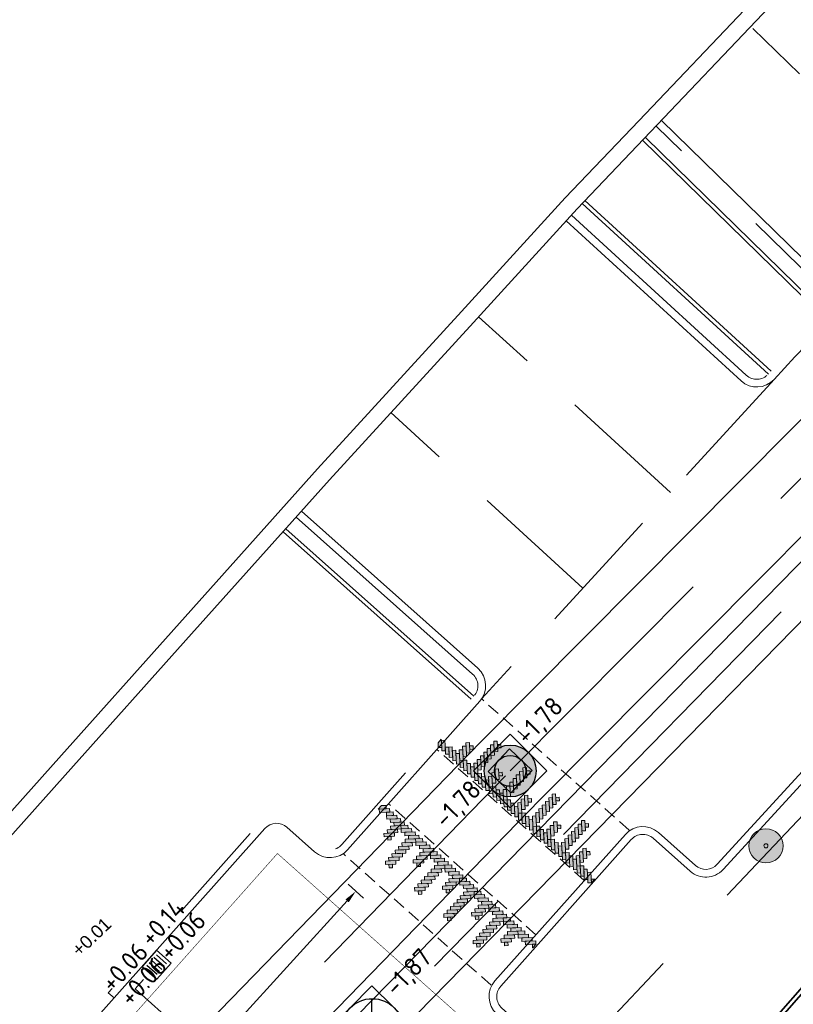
# Model space of a CAD drawing. Header units: metres. Extents: x 92403 to 95147, y 464428 to 465602.
# Tile 369 of 568: x 93087 to 93101, y 465049 to 465068. Entities that reach past the tile are written whole.
import ezdxf
from ezdxf import colors
from ezdxf.entities.mleader import LeaderData, LeaderLine
from ezdxf.enums import TextEntityAlignment as Align
from ezdxf.math import Vec2, Vec3

# ---------------------------------------------------------------- set-up
doc = ezdxf.new("R2010")
doc.units = ezdxf.units.M
for name, pattern in [('DASHED', [0.75, 0.5, -0.25]), ('DASHED2', [0.375, 0.25, -0.125]), ('RI-DRAINAGE', [19.2, 6, -1.8, 1.8, -1.8, 2.4, -1.8, 1.8, -1.8]), ('RI-GWA', [18.45, 6, -1.8, 1.75, -1.8, 1.75, -1.8, 1.75, -1.8]), ('RI-HWA', [7.4, 5, -2.4]), ('RI-HWA_KOLKAANSLUITING', [4.3, 2.5, -1.8]), ('VH-OPSLUITBAND_80X200', [14, 8, -2, 2, -2]), ('VH-TROTTOIRBAND', [15, 5, -2, 2, -2, 2, -2])]:
    doc.linetypes.add(name, pattern=pattern)
doc.layers.get('0').update_dxf_attribs({"linetype": 'CONTINUOUS'})
doc.layers.get('Defpoints').update_dxf_attribs({"linetype": 'CONTINUOUS'})
for name, color, linetype, lineweight in [('B-OI-RI-DRAINAGE_DRAIN_PVC-G', 90, 'RI-DRAINAGE', 18), ('B-WE-RI-GWA_STROOMRICHTING-S', 30, 'CONTINUOUS', 25), ('B-WE-VH-VERHARDING_FUNDERING-G', 252, 'CONTINUOUS', 18), ('B-XX-AL-HOOGTELABEL-T18-bomen', 90, 'CONTINUOUS', 18), ('N-RO-VH-DREMPEL_BESTRAAT-G', 7, 'DASHED2', 9), ('N-RO-VW-MARKERING-G', 7, 'CONTINUOUS', 9), ('N-WE-GK-KISTDAM-G', 40, 'CONTINUOUS', 30), ('N-WE-RI-HWA_KOLK_STRAATKOLK-S', 150, 'CONTINUOUS', 25), ('N-WE-RI-HWA_KOLKAANSLUITING-G', 150, 'RI-HWA_KOLKAANSLUITING', 25), ('N-WE-RI-PUT_BETON-S', 7, 'CONTINUOUS', 25), ('N-WE-VH-KANTOPSLUITING_OPSLUITBAND_80X200-G', 7, 'VH-OPSLUITBAND_80X200', 35), ('N-WE-VH-KANTOPSLUITING_TROTTOIRBAND-G', 7, 'VH-TROTTOIRBAND', 35), ('N-WE-VH-KANTOPSLUITING_VOORKANTBAND-G', 50, 'CONTINUOUS', 35), ('X-XX-AL-HOOGTELABEL-T18', 7, 'CONTINUOUS', 18), ('X-XX-AL-M', 7, 'CONTINUOUS', 18), ('X-XX-AL-T', 7, 'CONTINUOUS', 5)]:
    doc.layers.add(name, color=color, linetype=linetype, lineweight=lineweight)
for name, color, linetype, lineweight, true_color in [('B-OI-RI-GWA_TRANSPORTLEIDING-G', 7, 'RI-GWA', 18, 0xff8400), ('B-XX-KL-ET_LS_OV_LICHTMAST-S', 7, 'CONTINUOUS', 9, 0xff0026), ('N-OI-RI-HWA_RIOOLPUT_INSPECTIEPUT-S', 7, 'CONTINUOUS', 25, 0x007bff), ('N-OI-RI-HWA_STROOMRICHTING-S', 7, 'CONTINUOUS', 25, 0x007bff), ('N-OI-RI-HWA_TRANSPORTLEIDING-G', 7, 'RI-HWA', 35, 0x007bff), ('N-RO-VH-VERHARDING-G', 7, 'CONTINUOUS', 9, 0x784a3b)]:
    doc.layers.add(name, color=color, linetype=linetype, lineweight=lineweight, true_color=true_color)
doc.layers.add('B-WE-RI-GWA_RIOOLPUT_INSPECTIEPUT-S', color=30, linetype='CONTINUOUS', lineweight=25, transparency=0.3)
doc.layers.add('G_GRENS_ALGEMEEN', color=77, linetype='CONTINUOUS')
doc.styles.add('1_500_2mm', font='arial.ttf', dxfattribs={"height": 1})
doc.styles.add('NLCS-ISO', font='NLCS-ISO.ttf')
doc.styles.add('NLCS-ISO-M100-T25', font='NLCS-ISO.ttf', dxfattribs={"height": 0.25})
doc.styles.add('NLCS-ISO-M100-T35', font='NLCS-ISO.ttf', dxfattribs={"height": 0.35})
doc.styles.add('NLCS-ISO-M200-T18', font='NLCS-ISO.ttf', dxfattribs={"height": 0.36})
doc.dimstyles.new('NLCS-M100-T25-PIJL_L2_H1', dxfattribs={"dimscale": 0.1, "dimtxt": 2.5, "dimasz": 2.5, "dimexe": 2, "dimexo": 2, "dimgap": 0.7, "dimtad": 1, "dimzin": 0, "dimdsep": 46, "dimtxsty": 'NLCS-ISO-M100-T25', "dimcen": 0, "dimdle": 2, "dimclrd": 256, "dimclre": 256, "dimclrt": 256, "dimadec": 1, "dimazin": 0, "dimtfac": 1, "dimtdec": 3, "dimtofl": 0, "dimtmove": 0, "dimatfit": 3, "dimfxl": 2, "dimfxlon": 1, "dimtfillclr": 256, "dimtolj": 1, "dimtzin": 0, "dimlwd": -1, "dimlwe": -1, "dimarcsym": 0})

# ---------------------------------------------------------------- blocks, each defined once
blk = doc.blocks.new('LIGHTWEL 4M')
at = {"true_color": 0xffffff}
h = blk.add_hatch(color=7, dxfattribs=at)
h.dxf.hatch_style = 1
edge = h.paths.add_edge_path()
edge.add_arc((0, 0), 0.33, 0, 360)
at = {"color": 18, "true_color": 0x000000}
for radius in [0.33, 0.04]:
    blk.add_circle((0, 0), radius, dxfattribs=at)
blk = doc.blocks.new('*D102')
at = {"layer": 'Defpoints', "color": 0, "transparency": 16777216}
for p in [(93093.045, 465051.481), (93094.57, 465050.094), (93076.27, 465029.967)]:
    blk.add_point(p, dxfattribs=at)
at = {"layer": 'X-XX-AL-M', "transparency": 16777216}
for p, q in [((93093.193, 465051.346), (93092.897, 465051.615)), ((93074.913, 465031.539), (93092.877, 465051.296)), ((93074.893, 465031.219), (93074.597, 465031.488))]:
    blk.add_line(p, q, dxfattribs=at)
for points in [[(93092.908, 465051.268), (93092.846, 465051.324), (93093.045, 465051.481)], [(93074.944, 465031.511), (93074.883, 465031.567), (93074.745, 465031.354)]]:
    blk.add_solid(points, dxfattribs=at)
at = {"layer": 'X-XX-AL-M', "transparency": 16777216, "insert": (93084.04, 465041.286), "char_height": 0.25, "attachment_point": 5, "rotation": 227.7218, "style": 'NLCS-ISO-M100-T25'}
blk.add_mtext('\\A1;27.20', dxfattribs=at)
blk = doc.blocks.new('markering drempel')
at = {"true_color": 0xffffff}
h = blk.add_hatch(color=7, dxfattribs=at)
h.dxf.hatch_style = 1
h.paths.add_polyline_path([(1.073, 0.125), (1.121, 0.078), (0.979, -0.064), (0.931, -0.017)])
h.paths.add_polyline_path([(1.168, 0.125), (1.216, 0.078), (1.121, -0.017), (1.073, 0.03)])
h.paths.add_polyline_path([(1.263, 0.125), (1.31, 0.078), (1.168, -0.064), (1.121, -0.017)])
h.paths.add_polyline_path([(4.866, 0.126), (4.913, 0.078), (4.771, -0.064), (4.724, -0.017)])
h.paths.add_polyline_path([(4.771, 0.126), (4.819, 0.078), (4.676, -0.064), (4.629, -0.017)])
h.paths.add_polyline_path([(4.676, 0.126), (4.724, 0.078), (4.582, -0.064), (4.534, -0.017)])
h.paths.add_polyline_path([(4.534, -0.301), (4.487, -0.349), (4.439, -0.301), (4.487, -0.254)])
h.paths.add_polyline_path([(4.582, 0.126), (4.629, 0.078), (4.534, -0.017), (4.487, 0.031)])
h.paths.add_polyline_path([(4.487, -0.064), (4.534, -0.111), (4.392, -0.254), (4.344, -0.206)])
h.paths.add_polyline_path([(4.487, 0.031), (4.534, -0.017), (4.392, -0.159), (4.345, -0.111)])
h.paths.add_polyline_path([(4.487, -0.159), (4.534, -0.206), (4.392, -0.348), (4.345, -0.301)])
h.paths.add_polyline_path([(4.155, -0.68), (4.108, -0.728), (4.06, -0.68), (4.108, -0.633)])
h.paths.add_polyline_path([(4.107, -0.064), (4.155, -0.112), (4.013, -0.254), (3.965, -0.206)])
h.paths.add_polyline_path([(4.107, -0.443), (4.155, -0.491), (4.013, -0.633), (3.965, -0.586)])
h.paths.add_polyline_path([(4.108, -0.349), (4.155, -0.396), (4.013, -0.538), (3.965, -0.491)])
h.paths.add_polyline_path([(4.108, -0.254), (4.155, -0.301), (4.013, -0.443), (3.965, -0.396)])
h.paths.add_polyline_path([(4.108, -0.159), (4.155, -0.206), (4.013, -0.349), (3.965, -0.301)])
h.paths.add_polyline_path([(4.108, -0.538), (4.155, -0.586), (4.013, -0.728), (3.965, -0.68)])
h.paths.add_polyline_path([(4.202, 0.126), (4.25, 0.078), (4.155, -0.017), (4.108, 0.031)])
h.paths.add_polyline_path([(4.108, 0.031), (4.155, -0.017), (4.013, -0.159), (3.965, -0.112)])
h.paths.add_polyline_path([(4.487, 0.126), (4.534, 0.078), (4.392, -0.064), (4.345, -0.017)])
h.paths.add_polyline_path([(4.297, 0.126), (4.345, 0.078), (4.202, -0.064), (4.155, -0.017)])
h.paths.add_polyline_path([(4.392, 0.126), (4.439, 0.078), (4.297, -0.064), (4.25, -0.017)])
h.paths.add_polyline_path([(4.107, 0.126), (4.155, 0.078), (4.013, -0.064), (3.965, -0.017)])
h.paths.add_polyline_path([(4.013, 0.126), (4.06, 0.078), (3.918, -0.064), (3.87, -0.017)])
h.paths.add_polyline_path([(3.918, 0.126), (3.965, 0.078), (3.823, -0.064), (3.776, -0.017)])
h.paths.add_polyline_path([(1.358, 0.125), (1.405, 0.078), (1.263, -0.064), (1.216, -0.017)])
h.paths.add_polyline_path([(1.5, -0.302), (1.453, -0.349), (1.405, -0.302), (1.453, -0.254)])
h.paths.add_polyline_path([(1.547, 0.125), (1.595, 0.078), (1.5, -0.017), (1.453, 0.03)])
h.paths.add_polyline_path([(1.453, -0.065), (1.5, -0.112), (1.358, -0.254), (1.31, -0.207)])
h.paths.add_polyline_path([(1.453, 0.03), (1.5, -0.017), (1.358, -0.159), (1.31, -0.112)])
h.paths.add_polyline_path([(1.453, -0.159), (1.5, -0.207), (1.358, -0.349), (1.311, -0.302)])
h.paths.add_polyline_path([(1.88, -0.681), (1.832, -0.728), (1.785, -0.681), (1.832, -0.633)])
h.paths.add_polyline_path([(1.832, -0.064), (1.879, -0.112), (1.737, -0.254), (1.69, -0.207)])
h.paths.add_polyline_path([(1.832, -0.444), (1.879, -0.491), (1.737, -0.633), (1.69, -0.586)])
h.paths.add_polyline_path([(1.832, -0.349), (1.879, -0.396), (1.737, -0.539), (1.69, -0.491)])
h.paths.add_polyline_path([(1.832, -0.254), (1.879, -0.301), (1.737, -0.444), (1.69, -0.396)])
h.paths.add_polyline_path([(1.832, -0.159), (1.879, -0.207), (1.737, -0.349), (1.69, -0.301)])
h.paths.add_polyline_path([(1.832, -0.538), (1.88, -0.586), (1.737, -0.728), (1.69, -0.681)])
h.paths.add_polyline_path([(2.259, -0.301), (2.211, -0.349), (2.164, -0.301), (2.211, -0.254)])
h.paths.add_polyline_path([(2.306, 0.125), (2.353, 0.078), (2.259, -0.017), (2.211, 0.03)])
h.paths.add_polyline_path([(2.211, -0.064), (2.259, -0.112), (2.116, -0.254), (2.069, -0.207)])
h.paths.add_polyline_path([(2.211, 0.03), (2.259, -0.017), (2.116, -0.159), (2.069, -0.112)])
h.paths.add_polyline_path([(2.211, -0.159), (2.259, -0.207), (2.116, -0.349), (2.069, -0.301)])
h.paths.add_polyline_path([(1.927, 0.125), (1.974, 0.078), (1.879, -0.017), (1.832, 0.03)])
h.paths.add_polyline_path([(1.832, 0.03), (1.879, -0.017), (1.737, -0.159), (1.69, -0.112)])
h.paths.add_polyline_path([(3.776, -0.301), (3.728, -0.349), (3.681, -0.301), (3.728, -0.254)])
h.paths.add_polyline_path([(3.823, 0.126), (3.87, 0.078), (3.776, -0.017), (3.728, 0.031)])
h.paths.add_polyline_path([(3.728, -0.064), (3.776, -0.112), (3.633, -0.254), (3.586, -0.206)])
h.paths.add_polyline_path([(3.728, 0.031), (3.776, -0.017), (3.633, -0.159), (3.586, -0.112)])
h.paths.add_polyline_path([(3.728, -0.159), (3.776, -0.206), (3.633, -0.349), (3.586, -0.301)])
h.paths.add_polyline_path([(3.397, -0.681), (3.349, -0.728), (3.302, -0.68), (3.349, -0.633)])
h.paths.add_polyline_path([(3.349, -0.064), (3.396, -0.112), (3.254, -0.254), (3.207, -0.207)])
h.paths.add_polyline_path([(3.349, -0.444), (3.396, -0.491), (3.254, -0.633), (3.207, -0.586)])
h.paths.add_polyline_path([(3.349, -0.349), (3.396, -0.396), (3.254, -0.538), (3.207, -0.491)])
h.paths.add_polyline_path([(3.349, -0.254), (3.396, -0.301), (3.254, -0.444), (3.207, -0.396)])
h.paths.add_polyline_path([(3.349, -0.159), (3.396, -0.206), (3.254, -0.349), (3.207, -0.301)])
h.paths.add_polyline_path([(3.349, -0.538), (3.397, -0.586), (3.254, -0.728), (3.207, -0.681)])
h.paths.add_polyline_path([(3.444, 0.125), (3.491, 0.078), (3.396, -0.017), (3.349, 0.031)])
h.paths.add_polyline_path([(3.349, 0.031), (3.396, -0.017), (3.254, -0.159), (3.207, -0.112)])
h.paths.add_polyline_path([(2.638, -0.681), (2.591, -0.728), (2.543, -0.681), (2.591, -0.633)])
h.paths.add_polyline_path([(2.59, -0.064), (2.638, -0.112), (2.496, -0.254), (2.448, -0.207)])
h.paths.add_polyline_path([(2.59, -0.444), (2.638, -0.491), (2.496, -0.633), (2.448, -0.586)])
h.paths.add_polyline_path([(2.59, -0.349), (2.638, -0.396), (2.496, -0.538), (2.448, -0.491)])
h.paths.add_polyline_path([(2.591, -0.254), (2.638, -0.301), (2.496, -0.444), (2.448, -0.396)])
h.paths.add_polyline_path([(2.591, -0.159), (2.638, -0.206), (2.496, -0.349), (2.448, -0.301)])
h.paths.add_polyline_path([(2.591, -0.538), (2.638, -0.586), (2.496, -0.728), (2.448, -0.681)])
h.paths.add_polyline_path([(3.017, -0.301), (2.97, -0.349), (2.922, -0.301), (2.97, -0.254)])
h.paths.add_polyline_path([(3.065, 0.125), (3.112, 0.078), (3.017, -0.017), (2.97, 0.031)])
h.paths.add_polyline_path([(2.97, -0.064), (3.017, -0.112), (2.875, -0.254), (2.827, -0.207)])
h.paths.add_polyline_path([(2.97, 0.031), (3.017, -0.017), (2.875, -0.159), (2.827, -0.112)])
h.paths.add_polyline_path([(2.97, -0.159), (3.017, -0.206), (2.875, -0.349), (2.828, -0.301)])
h.paths.add_polyline_path([(1.453, 0.125), (1.5, 0.078), (1.358, -0.064), (1.31, -0.017)])
h.paths.add_polyline_path([(1.642, 0.125), (1.69, 0.078), (1.547, -0.064), (1.5, -0.017)])
h.paths.add_polyline_path([(3.728, 0.125), (3.776, 0.078), (3.633, -0.064), (3.586, -0.017)])
h.paths.add_polyline_path([(3.539, 0.125), (3.586, 0.078), (3.444, -0.064), (3.396, -0.017)])
h.paths.add_polyline_path([(3.633, 0.125), (3.681, 0.078), (3.539, -0.064), (3.491, -0.017)])
h.paths.add_polyline_path([(1.737, 0.125), (1.784, 0.078), (1.642, -0.064), (1.595, -0.017)])
h.paths.add_polyline_path([(1.832, 0.125), (1.879, 0.078), (1.737, -0.064), (1.69, -0.017)])
h.paths.add_polyline_path([(3.349, 0.125), (3.396, 0.078), (3.254, -0.064), (3.207, -0.017)])
h.paths.add_polyline_path([(3.159, 0.125), (3.207, 0.078), (3.065, -0.064), (3.017, -0.017)])
h.paths.add_polyline_path([(3.254, 0.125), (3.302, 0.078), (3.159, -0.064), (3.112, -0.017)])
h.paths.add_polyline_path([(2.97, 0.125), (3.017, 0.078), (2.875, -0.064), (2.827, -0.017)])
h.paths.add_polyline_path([(2.022, 0.125), (2.069, 0.078), (1.927, -0.064), (1.879, -0.017)])
h.paths.add_polyline_path([(2.116, 0.125), (2.164, 0.078), (2.022, -0.064), (1.974, -0.017)])
h.paths.add_polyline_path([(2.211, 0.125), (2.259, 0.078), (2.116, -0.064), (2.069, -0.017)])
h.paths.add_polyline_path([(2.401, 0.125), (2.448, 0.078), (2.306, -0.064), (2.259, -0.017)])
h.paths.add_polyline_path([(2.496, 0.125), (2.543, 0.078), (2.401, -0.064), (2.353, -0.017)])
h.paths.add_polyline_path([(2.59, 0.125), (2.638, 0.078), (2.496, -0.064), (2.448, -0.017)])
h.paths.add_polyline_path([(2.685, 0.125), (2.733, 0.078), (2.638, -0.017), (2.59, 0.03)])
h.paths.add_polyline_path([(2.78, 0.125), (2.828, 0.078), (2.685, -0.064), (2.638, -0.017)])
h.paths.add_polyline_path([(2.875, 0.125), (2.922, 0.078), (2.78, -0.064), (2.733, -0.017)])
h.paths.add_polyline_path([(2.59, 0.03), (2.638, -0.017), (2.496, -0.159), (2.448, -0.112)])
h.paths.add_polyline_path([(0.915, 0.062), (0.915, -0.033), (1.026, 0.078), (0.979, 0.125)])
h.paths.add_polyline_path([(4.915, -0.015), (4.915, 0.08), (4.866, 0.031), (4.913, -0.017)])
at = {"color": 18, "ltscale": 1, "true_color": 0x000000}
for points in [[(0.915, 0.062), (0.979, 0.125), (1.026, 0.078), (0.915, -0.033)], [(0.915, 0.062), (0.915, -0.033)], [(4.915, -0.015), (4.913, -0.017), (4.866, 0.031), (4.915, 0.08)], [(4.915, -0.015), (4.915, 0.08)]]:
    blk.add_lwpolyline(points, dxfattribs=at)
for points in [[(1.073, 0.125), (1.121, 0.078), (0.979, -0.064), (0.931, -0.017)], [(1.168, 0.125), (1.216, 0.078), (1.121, -0.017), (1.073, 0.03)], [(1.263, 0.125), (1.31, 0.078), (1.168, -0.064), (1.121, -0.017)], [(1.358, 0.125), (1.405, 0.078), (1.263, -0.064), (1.216, -0.017)], [(1.453, 0.125), (1.5, 0.078), (1.358, -0.064), (1.31, -0.017)], [(1.453, 0.03), (1.5, -0.017), (1.358, -0.159), (1.31, -0.112)], [(1.547, 0.125), (1.595, 0.078), (1.5, -0.017), (1.453, 0.03)], [(1.642, 0.125), (1.69, 0.078), (1.547, -0.064), (1.5, -0.017)], [(1.737, 0.125), (1.784, 0.078), (1.642, -0.064), (1.595, -0.017)], [(1.832, 0.125), (1.879, 0.078), (1.737, -0.064), (1.69, -0.017)], [(1.832, 0.03), (1.879, -0.017), (1.737, -0.159), (1.69, -0.112)], [(1.927, 0.125), (1.974, 0.078), (1.879, -0.017), (1.832, 0.03)], [(2.022, 0.125), (2.069, 0.078), (1.927, -0.064), (1.879, -0.017)], [(2.116, 0.125), (2.164, 0.078), (2.022, -0.064), (1.974, -0.017)], [(2.211, 0.125), (2.259, 0.078), (2.116, -0.064), (2.069, -0.017)], [(2.211, 0.03), (2.259, -0.017), (2.116, -0.159), (2.069, -0.112)], [(2.306, 0.125), (2.353, 0.078), (2.259, -0.017), (2.211, 0.03)], [(2.401, 0.125), (2.448, 0.078), (2.306, -0.064), (2.259, -0.017)], [(2.496, 0.125), (2.543, 0.078), (2.401, -0.064), (2.353, -0.017)], [(2.59, 0.125), (2.638, 0.078), (2.496, -0.064), (2.448, -0.017)], [(2.59, 0.03), (2.638, -0.017), (2.496, -0.159), (2.448, -0.112)], [(2.685, 0.125), (2.733, 0.078), (2.638, -0.017), (2.59, 0.03)], [(2.78, 0.125), (2.828, 0.078), (2.685, -0.064), (2.638, -0.017)], [(2.875, 0.125), (2.922, 0.078), (2.78, -0.064), (2.733, -0.017)], [(2.97, 0.125), (3.017, 0.078), (2.875, -0.064), (2.827, -0.017)], [(2.97, 0.031), (3.017, -0.017), (2.875, -0.159), (2.827, -0.112)], [(3.065, 0.125), (3.112, 0.078), (3.017, -0.017), (2.97, 0.031)], [(3.159, 0.125), (3.207, 0.078), (3.065, -0.064), (3.017, -0.017)], [(3.254, 0.125), (3.302, 0.078), (3.159, -0.064), (3.112, -0.017)], [(3.349, 0.125), (3.396, 0.078), (3.254, -0.064), (3.207, -0.017)], [(3.349, 0.031), (3.396, -0.017), (3.254, -0.159), (3.207, -0.112)], [(3.444, 0.125), (3.491, 0.078), (3.396, -0.017), (3.349, 0.031)], [(3.539, 0.125), (3.586, 0.078), (3.444, -0.064), (3.396, -0.017)], [(3.633, 0.125), (3.681, 0.078), (3.539, -0.064), (3.491, -0.017)], [(3.728, 0.125), (3.776, 0.078), (3.633, -0.064), (3.586, -0.017)], [(3.728, 0.031), (3.776, -0.017), (3.633, -0.159), (3.586, -0.112)], [(3.823, 0.126), (3.87, 0.078), (3.776, -0.017), (3.728, 0.031)], [(3.918, 0.126), (3.965, 0.078), (3.823, -0.064), (3.776, -0.017)], [(4.013, 0.126), (4.06, 0.078), (3.918, -0.064), (3.87, -0.017)], [(4.107, 0.126), (4.155, 0.078), (4.013, -0.064), (3.965, -0.017)], [(4.108, 0.031), (4.155, -0.017), (4.013, -0.159), (3.965, -0.112)], [(4.202, 0.126), (4.25, 0.078), (4.155, -0.017), (4.108, 0.031)], [(4.297, 0.126), (4.345, 0.078), (4.202, -0.064), (4.155, -0.017)], [(4.392, 0.126), (4.439, 0.078), (4.297, -0.064), (4.25, -0.017)], [(4.487, 0.126), (4.534, 0.078), (4.392, -0.064), (4.345, -0.017)], [(4.487, 0.031), (4.534, -0.017), (4.392, -0.159), (4.345, -0.111)], [(4.582, 0.126), (4.629, 0.078), (4.534, -0.017), (4.487, 0.031)], [(4.676, 0.126), (4.724, 0.078), (4.582, -0.064), (4.534, -0.017)], [(4.771, 0.126), (4.819, 0.078), (4.676, -0.064), (4.629, -0.017)], [(4.866, 0.126), (4.913, 0.078), (4.771, -0.064), (4.724, -0.017)], [(1.453, -0.065), (1.5, -0.112), (1.358, -0.254), (1.31, -0.207)], [(1.453, -0.159), (1.5, -0.207), (1.358, -0.349), (1.311, -0.302)], [(1.832, -0.064), (1.879, -0.112), (1.737, -0.254), (1.69, -0.207)], [(1.832, -0.159), (1.879, -0.207), (1.737, -0.349), (1.69, -0.301)], [(2.211, -0.064), (2.259, -0.112), (2.116, -0.254), (2.069, -0.207)], [(2.211, -0.159), (2.259, -0.207), (2.116, -0.349), (2.069, -0.301)], [(2.59, -0.064), (2.638, -0.112), (2.496, -0.254), (2.448, -0.207)], [(2.591, -0.159), (2.638, -0.206), (2.496, -0.349), (2.448, -0.301)], [(2.97, -0.064), (3.017, -0.112), (2.875, -0.254), (2.827, -0.207)], [(2.97, -0.159), (3.017, -0.206), (2.875, -0.349), (2.828, -0.301)], [(3.349, -0.064), (3.396, -0.112), (3.254, -0.254), (3.207, -0.207)], [(3.349, -0.159), (3.396, -0.206), (3.254, -0.349), (3.207, -0.301)], [(3.728, -0.064), (3.776, -0.112), (3.633, -0.254), (3.586, -0.206)], [(3.728, -0.159), (3.776, -0.206), (3.633, -0.349), (3.586, -0.301)], [(4.107, -0.064), (4.155, -0.112), (4.013, -0.254), (3.965, -0.206)], [(4.108, -0.159), (4.155, -0.206), (4.013, -0.349), (3.965, -0.301)], [(4.487, -0.064), (4.534, -0.111), (4.392, -0.254), (4.344, -0.206)], [(4.487, -0.159), (4.534, -0.206), (4.392, -0.348), (4.345, -0.301)], [(1.5, -0.302), (1.453, -0.349), (1.405, -0.302), (1.453, -0.254)], [(1.832, -0.254), (1.879, -0.301), (1.737, -0.444), (1.69, -0.396)], [(1.832, -0.349), (1.879, -0.396), (1.737, -0.539), (1.69, -0.491)], [(2.259, -0.301), (2.211, -0.349), (2.164, -0.301), (2.211, -0.254)], [(2.591, -0.254), (2.638, -0.301), (2.496, -0.444), (2.448, -0.396)], [(2.59, -0.349), (2.638, -0.396), (2.496, -0.538), (2.448, -0.491)], [(3.017, -0.301), (2.97, -0.349), (2.922, -0.301), (2.97, -0.254)], [(3.349, -0.254), (3.396, -0.301), (3.254, -0.444), (3.207, -0.396)], [(3.349, -0.349), (3.396, -0.396), (3.254, -0.538), (3.207, -0.491)], [(3.776, -0.301), (3.728, -0.349), (3.681, -0.301), (3.728, -0.254)], [(4.108, -0.254), (4.155, -0.301), (4.013, -0.443), (3.965, -0.396)], [(4.108, -0.349), (4.155, -0.396), (4.013, -0.538), (3.965, -0.491)], [(4.534, -0.301), (4.487, -0.349), (4.439, -0.301), (4.487, -0.254)], [(1.832, -0.444), (1.879, -0.491), (1.737, -0.633), (1.69, -0.586)], [(1.832, -0.538), (1.88, -0.586), (1.737, -0.728), (1.69, -0.681)], [(2.59, -0.444), (2.638, -0.491), (2.496, -0.633), (2.448, -0.586)], [(2.591, -0.538), (2.638, -0.586), (2.496, -0.728), (2.448, -0.681)], [(3.349, -0.444), (3.396, -0.491), (3.254, -0.633), (3.207, -0.586)], [(3.349, -0.538), (3.397, -0.586), (3.254, -0.728), (3.207, -0.681)], [(4.107, -0.443), (4.155, -0.491), (4.013, -0.633), (3.965, -0.586)], [(4.108, -0.538), (4.155, -0.586), (4.013, -0.728), (3.965, -0.68)], [(1.88, -0.681), (1.832, -0.728), (1.785, -0.681), (1.832, -0.633)], [(2.638, -0.681), (2.591, -0.728), (2.543, -0.681), (2.591, -0.633)], [(3.397, -0.681), (3.349, -0.728), (3.302, -0.68), (3.349, -0.633)], [(4.155, -0.68), (4.108, -0.728), (4.06, -0.68), (4.108, -0.633)]]:
    blk.add_lwpolyline(points, close=True, dxfattribs=at)
blk = doc.blocks.new('STRAATKOLK 415X375')
at = {"layer": 'N-WE-RI-HWA_KOLK_STRAATKOLK-S', "flags": 128}
blk.add_lwpolyline([(-0.415, 0), (0, 0), (0, 0.375), (-0.415, 0.375)], close=True, dxfattribs=at)
for points in [[(-0.344, 0.055), (-0.344, 0.32)], [(-0.275, 0.055), (-0.275, 0.32)], [(-0.207, 0.055), (-0.207, 0.32)], [(-0.137, 0.055), (-0.137, 0.32)], [(-0.068, 0.055), (-0.068, 0.32)]]:
    blk.add_lwpolyline(points, dxfattribs=at)
blk = doc.blocks.new('N-SRI-PUT_BETON-SO')
blk.add_hatch(color=256).paths.add_polyline_path([(1.41, 1.41, 0.664858), (-2, 0.02), (-2, -0.02, 0.196534), (-1.41, -1.41)])
at = {"lineweight": -3, "flags": 128}
blk.add_lwpolyline([(2, -2), (2, 2), (-2, 2), (-2, -2)], close=True, dxfattribs=at)
at = {"lineweight": -3}
blk.add_circle((0, 0), 2, dxfattribs=at)
blk = doc.blocks.new('N-SRI-PUT_HWA-SO')
h = blk.add_hatch(color=256)
h.dxf.hatch_style = 1
h.paths.add_polyline_path([(-2, 0, 1), (2, 0, 1)])
at = {"lineweight": -3, "flags": 128}
blk.add_lwpolyline([(-2, -2), (2, -2), (2, 2), (-2, 2)], close=True, dxfattribs=at)
at = {"lineweight": -3}
blk.add_circle((0, 0), 2, dxfattribs=at)
blk = doc.blocks.new('B-SRI-PUT_GWA-SO')
blk.add_line((-1.414, -1.414), (1.414, 1.414))
at = {"lineweight": -3, "flags": 128}
blk.add_lwpolyline([(2, -2), (2, 2), (-2, 2), (-2, -2)], close=True, dxfattribs=at)
at = {"lineweight": -3}
blk.add_circle((0, 0), 2, dxfattribs=at)
blk = doc.blocks.new('*U266')
at = {"ltscale": 0.1, "style": 'NLCS-ISO'}
for tag, p in [('MAT', (-0.5, 0.5)), ('BOBL', (-128.777, 0))]:
    blk.add_attdef(tag, text='', height=1.8, dxfattribs=at).set_placement(p, align=Align.BOTTOM_RIGHT)
for tag, p in [('DIA', (0.5, 0.5)), ('BOBR', (124.986, 0))]:
    blk.add_attdef(tag, text='', height=1.8, dxfattribs=at).set_placement(p, align=Align.BOTTOM_LEFT)
blk.add_attdef('JVA', text='', height=1.8, dxfattribs=at).set_placement((0, -1), align=Align.TOP_CENTER)
at = {"ltscale": 0.1, "style": 'NLCS-ISO', "flags": 1}
blk.add_attdef('PUTNR-L', text='', height=1.8, dxfattribs=at).set_placement((-0.822, -5.885), align=Align.BOTTOM_RIGHT)
blk.add_attdef('PUTNR-L', text='', height=1.8, dxfattribs=at).set_placement((1.948, -5.77), align=Align.BOTTOM_LEFT)
blk = doc.blocks.new('*U267')
at = {"ltscale": 0.1, "style": 'NLCS-ISO'}
for tag, p in [('MAT', (-0.5, 0.5)), ('BOBL', (-152.013, 0))]:
    blk.add_attdef(tag, text='', height=1.8, dxfattribs=at).set_placement(p, align=Align.BOTTOM_RIGHT)
for tag, p in [('DIA', (0.5, 0.5)), ('BOBR', (152.463, 0))]:
    blk.add_attdef(tag, text='', height=1.8, dxfattribs=at).set_placement(p, align=Align.BOTTOM_LEFT)
blk.add_attdef('JVA', text='', height=1.8, dxfattribs=at).set_placement((0, -1), align=Align.TOP_CENTER)
at = {"ltscale": 0.1, "style": 'NLCS-ISO', "flags": 1}
blk.add_attdef('PUTNR-L', text='', height=1.8, dxfattribs=at).set_placement((-0.822, -5.885), align=Align.BOTTOM_RIGHT)
blk.add_attdef('PUTNR-L', text='', height=1.8, dxfattribs=at).set_placement((1.948, -5.77), align=Align.BOTTOM_LEFT)
blk = doc.blocks.new('*U376')
at = {"ltscale": 0.1, "style": 'NLCS-ISO'}
for tag, p in [('MAT', (-1, 0.5)), ('BOBL', (-157.594, 0))]:
    blk.add_attdef(tag, text='', height=1.8, dxfattribs=at).set_placement(p, align=Align.BOTTOM_RIGHT)
for tag, p in [('DIA', (1, 0.5)), ('BOBR', (156.216, 0))]:
    blk.add_attdef(tag, text='', height=1.8, dxfattribs=at).set_placement(p, align=Align.BOTTOM_LEFT)
blk.add_attdef('JVA', text='', height=1.8, dxfattribs=at).set_placement((0, -1), align=Align.TOP_CENTER)

msp = doc.modelspace()

# ---------------------------------------------------------------- linework, layer by layer
at = {"layer": 'B-OI-RI-DRAINAGE_DRAIN_PVC-G', "color": 4, "elevation": 0.1, "flags": 128}
msp.add_lwpolyline([(93087.042, 465037.419), (93135.245628, 465088.65866)], dxfattribs=at)
at = {"layer": 'B-OI-RI-GWA_TRANSPORTLEIDING-G'}
msp.add_lwpolyline([(93185.772, 465166.92), (93176.007, 465155.086), (93139.939, 465096.436), (93093.361, 465048.812), (93048.208, 465002.656), (93002.339, 464961.664)], dxfattribs=at)
at = {"layer": 'B-WE-VH-VERHARDING_FUNDERING-G', "lineweight": 13, "flags": 128}
for points in [[(93185.463476, 465167.174583), (93175.680812, 465155.319177), (93139.621728, 465096.683675), (93093.075034, 465049.091685), (93047.931452, 465002.945312), (93002.072458, 464961.962254)], [(93186.080524, 465166.665417), (93176.333188, 465154.852823), (93140.256272, 465096.188325), (93093.646966, 465048.532315), (93048.484548, 465002.366688), (93002.605542, 464961.365746)]]:
    msp.add_lwpolyline(points, dxfattribs=at)
at = {"layer": 'G_GRENS_ALGEMEEN'}
for points in [[(93105.9714, 465073.9868), (93102.8532, 465070.8296), (93100.6581, 465068.5964), (93098.4976, 465066.3219), (93097.0794, 465064.8386), (93095.0801, 465062.646), (93092.3101, 465059.616), (93089.648, 465056.6437), (93087.2159, 465053.9236), (93084.6637, 465051.0664), (93082.1624, 465048.261), (93080.021, 465045.8486), (93074.4412, 465039.5463), (93073.9846, 465039.072)], [(93106.192, 465073.769), (93103.074, 465070.612), (93100.881, 465068.381), (93098.722, 465066.108), (93097.306, 465064.627), (93095.309, 465062.437), (93092.54, 465059.408), (93089.879, 465056.437), (93087.447, 465053.717), (93084.895, 465050.86), (93082.394, 465048.055), (93080.253, 465045.643), (93074.669, 465039.336), (93074.208, 465038.857), (93073.9846, 465039.072)]]:
    msp.add_lwpolyline(points, dxfattribs=at)
at = {"layer": 'N-OI-RI-HWA_TRANSPORTLEIDING-G', "flags": 128}
for points in [[(93096.017366, 465053.798123), (93134.570687, 465092.609508)], [(93051.199733, 465007.646972), (93096.017366, 465053.798123)]]:
    msp.add_lwpolyline(points, dxfattribs=at)
at = {"layer": 'N-RO-VH-DREMPEL_BESTRAAT-G', "flags": 128}
for points in [[(93098.309815, 465052.658332), (93095.471453, 465055.184931)], [(93097.445452, 465051.687313), (93094.60709, 465054.213912)], [(93096.5146, 465050.641601), (93093.676238, 465053.1682)], [(93095.650237, 465049.670583), (93092.811875, 465052.197182)]]:
    msp.add_lwpolyline(points, dxfattribs=at)
at = {"layer": 'N-RO-VH-VERHARDING-G', "flags": 128}
msp.add_lwpolyline([(93084.530304, 465035.369674, 0.01, 0.01, 0), (93095.988034, 465048.245263, 0.01, 0.01, 0), (93091.536287, 465052.208035, 0.01, 0.01, 0), (93074.29176, 465032.829548, 0.01, 0.01, 0), (93078.747236, 465028.870968, 0.01, 0.01, 0), (93082.940167, 465033.582761, 0, 0, 0)], format="xyseb", dxfattribs=at)
at = {"layer": 'N-RO-VW-MARKERING-G', "linetype": 'DASHED', "ltscale": 5, "flags": 128}
for points in [[(93104.267574, 465064.606674), (93100.693302, 465068.103041)], [(93099.107586, 465059.164143), (93095.410701, 465062.54853)], [(93101.099558, 465061.340045), (93095.471888, 465055.192742)], [(93097.419473, 465057.320158), (93093.721635, 465060.700586)]]:
    msp.add_lwpolyline(points, dxfattribs=at)
at = {"layer": 'N-WE-GK-KISTDAM-G', "flags": 128}
msp.add_lwpolyline([(93007.319329, 464967.705974), (93051.741926, 465007.125389), (93051.773649, 465007.089639), (93096.591282, 465053.24079), (93135.514384, 465092.424358), (93134.410574, 465093.583487), (93095.449797, 465054.361918), (93050.625817, 465008.204306), (93050.65754, 465008.168556), (93006.323734, 464968.827932)], close=True, dxfattribs=at)
at = {"layer": 'N-WE-RI-HWA_KOLKAANSLUITING-G', "flags": 128}
msp.add_lwpolyline([(93090.482508, 465048.098579), (93088.796241, 465049.599893), (93089.072173, 465049.909871)], dxfattribs=at)
at = {"layer": 'N-WE-VH-KANTOPSLUITING_OPSLUITBAND_80X200-G', "flags": 128}
for points in [[(93102.041548, 465062.545556), (93098.5656, 465065.945742)], [(93097.454816, 465064.785156), (93101.042938, 465061.500339)], [(93091.643754, 465058.404914), (93095.2664, 465055.180175)], [(93108.898063, 465057.471276), (93108.803396, 465057.371485), (93103.868423, 465052.175268), (93099.716708, 465047.4459), (93096.866371, 465044.25596), (93096.36821, 465043.710936)]]:
    msp.add_lwpolyline(points, dxfattribs=at)
at = {"layer": 'N-WE-VH-KANTOPSLUITING_TROTTOIRBAND-G', "lineweight": 15, "flags": 128}
for points in [[(93097.196484, 465064.506463), (93100.565067, 465061.422627, 0.414213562), (93100.988919, 465061.441331), (93101.390629, 465061.880134), (93102.09749, 465062.602745, 0.414213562), (93102.092815, 465063.026983), (93098.828513, 465066.220137)], [(93091.896414, 465058.68875), (93095.294978, 465055.66348, -0.414213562), (93095.319591, 465055.23993), (93092.772956, 465052.37906, -0.414213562), (93092.349407, 465052.354448), (93091.819081, 465052.826523, 0.414213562), (93091.183757, 465052.789603), (93088.27788, 465049.525169)], [(93091.896414, 465058.68875), (93095.294978, 465055.66348, -0.414213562), (93095.319591, 465055.23993), (93092.772956, 465052.37906, -0.414213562), (93092.349407, 465052.354448), (93091.819081, 465052.826523, 0.414213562), (93091.183757, 465052.789603), (93088.277883, 465049.525167), (93088.389553, 465049.425022)]]:
    msp.add_lwpolyline(points, format="xyb", dxfattribs=at)
at = {"layer": 'N-WE-VH-KANTOPSLUITING_TROTTOIRBAND-G', "lineweight": 15}
msp.add_lwpolyline([(93096.42797, 465043.65774), (93094.613791, 465045.272651, -0.414213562), (93094.589178, 465045.696201), (93096.606522, 465047.962469, 0.414213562), (93096.569603, 465048.597794), (93095.860012, 465049.229444, -0.414213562), (93095.835399, 465049.652993), (93098.348733, 465052.476453, -0.414213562), (93098.772283, 465052.501066), (93099.485217, 465051.86644, 0.410135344), (93100.116337, 465051.898701), (93105.603881, 465057.89294), (93106.794117, 465059.109697, -0.414213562), (93107.218356, 465059.114371), (93108.955258, 465057.415327)], format="xyb", dxfattribs=at)
at = {"layer": 'N-WE-VH-KANTOPSLUITING_VOORKANTBAND-G', "linetype": 'Continuous', "lineweight": 15, "flags": 128}
for points in [[(93097.095197, 465064.395824), (93100.46378, 465061.311988, 0.414213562), (93101.099558, 465061.340045), (93101.499592, 465061.777017), (93102.204718, 465062.497854, 0.414213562), (93102.197706, 465063.134211), (93098.931827, 465066.328907)], [(93091.996148, 465058.80079), (93095.394713, 465055.77552, -0.414213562), (93095.431632, 465055.140196), (93092.884997, 465052.279326, -0.414213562), (93092.249673, 465052.242407), (93091.719347, 465052.714482, 0.414213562), (93091.295798, 465052.689869), (93088.389553, 465049.425022)]]:
    msp.add_lwpolyline(points, format="xyb", dxfattribs=at)
at = {"layer": 'N-WE-VH-KANTOPSLUITING_VOORKANTBAND-G', "flags": 128}
for points in [[(93102.09749, 465062.602745), (93098.621542, 465066.00293)], [(93097.400797, 465064.726148), (93100.988919, 465061.441331)], [(93091.696945, 465058.464669), (93095.319591, 465055.23993)], [(93108.955258, 465057.415327), (93108.861435, 465057.316426), (93103.92751, 465052.121313), (93099.776597, 465047.392858), (93096.925725, 465044.20232), (93096.42797, 465043.65774)]]:
    msp.add_lwpolyline(points, dxfattribs=at)
at = {"layer": 'N-WE-VH-KANTOPSLUITING_VOORKANTBAND-G', "linetype": 'Continuous', "lineweight": 15}
msp.add_lwpolyline([(93108.955258, 465057.415327), (93109.058505, 465057.524163), (93107.323247, 465059.221599, 0.414213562), (93106.686889, 465059.214588), (93105.494918, 465057.996057), (93100.005698, 465051.999988, -0.410135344), (93099.584951, 465051.97848), (93098.872017, 465052.613106, 0.414213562), (93098.236693, 465052.576187), (93095.723359, 465049.752727, 0.414213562), (93095.760278, 465049.117403), (93096.469868, 465048.485753, -0.414213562), (93096.494481, 465048.062204), (93094.477137, 465045.795935, 0.414213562), (93094.514056, 465045.160611), (93096.326762, 465043.547011), (93096.42797, 465043.65774)], format="xyb", dxfattribs=at)
at = {"layer": 'N-WE-VH-KANTOPSLUITING_VOORKANTBAND-G', "linetype": 'Continuous', "lineweight": 15, "flags": 128}
msp.add_lwpolyline([(93088.389553, 465049.425022), (93080.410071, 465040.462263)], dxfattribs=at)

# ---------------------------------------------------------------- block references
at = {"layer": 'B-WE-RI-GWA_RIOOLPUT_INSPECTIEPUT-S', "xscale": 0.3, "yscale": 0.3, "zscale": 0.3, "rotation": 45.63617462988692}
msp.add_blockref('B-SRI-PUT_GWA-SO', (93093.361, 465048.812), dxfattribs=at)
at = {"layer": 'B-WE-RI-GWA_STROOMRICHTING-S'}
ref = msp.add_blockref('*U376', (93116.65, 465072.624), dxfattribs=dict(at, xscale=0.2, yscale=0.2, zscale=0.2, rotation=45.63617462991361))
ref.add_attrib('BOBL', '-1,87', dxfattribs={"layer": '0', "ltscale": 0.1, "height": 0.36, "rotation": 45.6361746, "style": 'NLCS-ISO'}).set_placement((93094.611675, 465050.090761), align=Align.BOTTOM_RIGHT)
at = {"layer": 'B-XX-KL-ET_LS_OV_LICHTMAST-S'}
msp.add_blockref('LIGHTWEL 4M', (93100.942301, 465052.356648), dxfattribs=at)
at = {"layer": 'N-OI-RI-HWA_RIOOLPUT_INSPECTIEPUT-S', "xscale": 0.2499999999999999, "yscale": 0.2499999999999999, "zscale": 0.2499999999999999, "rotation": 45.00284816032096}
msp.add_blockref('N-SRI-PUT_HWA-SO', (93096.017366, 465053.798123), dxfattribs=at)
at = {"layer": 'N-OI-RI-HWA_STROOMRICHTING-S'}
ref = msp.add_blockref('*U266', (93115.294026, 465073.203815), dxfattribs=dict(at, xscale=0.2, yscale=0.2, zscale=0.2, rotation=45.19111990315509))
ref.add_attrib('BOBL', '-1,78', dxfattribs={"layer": '0', "ltscale": 0.1, "height": 0.36, "rotation": 45.1911199, "style": 'NLCS-ISO'}).set_placement((93097.142995, 465054.931287), align=Align.BOTTOM_RIGHT)
ref = msp.add_blockref('*U267', (93073.608549, 465030.722548), dxfattribs=dict(at, xscale=0.2, yscale=0.2, zscale=0.2, rotation=45.83984238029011))
ref.add_attrib('BOBR', '-1,78', dxfattribs={"layer": '0', "ltscale": 0.1, "height": 0.36, "rotation": 45.8398424, "style": 'NLCS-ISO'}).set_placement((93094.851746, 465052.597821), align=Align.BOTTOM_LEFT)
at = {"layer": 'N-RO-VW-MARKERING-G', "linetype": 'Continuous', "xscale": -1, "rotation": 137.8924433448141}
msp.add_blockref('markering drempel', (93093.990533, 465054.997703), dxfattribs=at)
at = {"layer": 'N-RO-VW-MARKERING-G', "linetype": 'Continuous', "rotation": 317.8788447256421}
msp.add_blockref('markering drempel', (93092.816862, 465053.69943), dxfattribs=at)
at = {"layer": 'N-WE-RI-HWA_KOLK_STRAATKOLK-S', "rotation": 48.32572184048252}
msp.add_blockref('STRAATKOLK 415X375', (93089.488155, 465050.095182), dxfattribs=at)
at = {"layer": 'N-WE-RI-PUT_BETON-S', "xscale": 0.15, "yscale": 0.15, "zscale": 0.15, "rotation": 136.5253399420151}
msp.add_blockref('N-SRI-PUT_BETON-SO', (93096.017366, 465053.798123), dxfattribs=at)

# ---------------------------------------------------------------- texts
at = {"layer": 'B-XX-AL-HOOGTELABEL-T18-bomen', "insert": (93087.549313, 465050.388318, -0.263), "char_height": 0.25, "width": 4.66934953, "attachment_point": 1, "rotation": 43.7537775, "style": '1_500_2mm'}
msp.add_mtext('+0.01', dxfattribs=at)
at = {"layer": 'X-XX-AL-HOOGTELABEL-T18', "char_height": 0.36, "width": 4.66934953, "attachment_point": 1, "rotation": 47.2461092, "style": 'NLCS-ISO-M200-T18'}
for s, insert in [('+0.14', (93088.84861, 465050.632451, 0.228)), ('+0.06', (93089.208054, 465050.35976)), ('+0.06', (93088.09607, 465049.756788, 0.228)), ('+0.06', (93088.455513, 465049.484097))]:
    msp.add_mtext(s, dxfattribs=dict(at, insert=insert))

# ---------------------------------------------------------------- dimensions: what is measured, and where the dimension line sits
at = {"layer": 'X-XX-AL-M'}
dim = msp.add_aligned_dim(p1=(93076.269999, 465029.967435), p2=(93094.569983, 465050.094207), distance=2.060789, dimstyle='NLCS-M100-T25-PIJL_L2_H1', dxfattribs=at)
dim.commit()
dim.dimension.update_dxf_attribs({"geometry": '*D102', "text_midpoint": (93084.039519, 465041.285996)})

# ---------------------------------------------------------------- leaders
at = {"layer": 'X-XX-AL-T'}
ml = msp.add_multileader_mtext('Standard', dxfattribs=at)
ml.set_content("Speelveld met patroon 'perzisch tapijt'\\PPatroon te leggen met kleur klinkers die elders in Leiden worden toegepast;\\P- Bruno (BBM)\\P- Incana (BBM)\\P- Limousin, Terro, Rubo, Lumino (BSPM)", color=256, style='NLCS-ISO-M100-T35')
ml.set_leader_properties(color=256, linetype='ByLayer', lineweight=-1)
ml.build(insert=Vec2(0, 0))
ml.multileader.update_dxf_attribs({"text_left_attachment_type": 5, "text_right_attachment_type": 5, "dogleg_length": 0.35, "arrow_head_size": 0.25})
ctx = ml.context
ctx.base_point, ctx.char_height, ctx.arrow_head_size, ctx.landing_gap_size, ctx.plane_origin, ctx.plane_x_axis, ctx.plane_y_axis = Vec3(93067.487842, 465039.244567), 0.35, 0.25, 0.09, Vec3(93089.680358, 465045.483096), Vec3(0.720421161, 0.693536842), Vec3(-0.693536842, 0.720421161)
ctx.left_attachment, ctx.right_attachment = 5, 5
notes = []
notes.append((ctx, [(0, (1, 1, 0), (93079.859274, 465051.154328), (-0.720421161, -0.693536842), 0.35, [(0, [(93089.615897, 465044.504354)], 0, [])])]))
ctx.mtext.insert, ctx.mtext.text_direction, ctx.mtext.rotation, ctx.mtext.flow_direction = Vec3(93065.57032, 465041.366189), Vec3(0.720421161, 0.693536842), 0.766386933, 5
for ctx, leaders in notes:
    for number, flags, end, landing, length, lines in leaders:
        leader = LeaderData()
        leader.index, (leader.has_last_leader_line, leader.has_dogleg_vector, leader.attachment_direction) = number, flags
        leader.last_leader_point, leader.dogleg_vector, leader.dogleg_length = Vec3(end), Vec3(landing), length
        for number, points, colour, breaks in lines:
            line = LeaderLine()
            line.index, line.vertices, line.color, line.breaks = number, Vec3.list(points), colors.encode_raw_color(colour), breaks
            leader.lines.append(line)
        ctx.leaders.append(leader)

doc.saveas('drawing.dxf')
